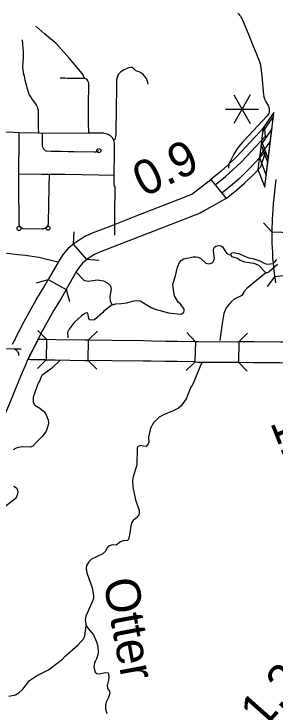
# Model space of a CAD drawing. Extents: x -19 to 366, y -4 to 359.
# Drawn here: x 147.018 to 147.621, y 185.132 to 186.744 of the extents above; entities that cross this region are included whole.
import ezdxf

# ---------------------------------------------------------------- set-up
doc = ezdxf.new("R2010")
doc.units = 0
for name, color, linetype in [('Level 10', 7, 'Continuous'), ('Level 19', 7, 'Continuous'), ('Level 31', 7, 'Continuous'), ('Level 33', 7, 'Continuous'), ('Level 35', 7, 'Continuous'), ('Level 37', 7, 'Continuous'), ('Level 39', 7, 'Continuous'), ('Level 42', 7, 'Continuous'), ('Level 48', 7, 'Continuous'), ('Level 60', 7, 'Continuous')]:
    doc.layers.add(name, color=color, linetype=linetype)

msp = doc.modelspace()

# ---------------------------------------------------------------- linework, layer by layer
at = {"layer": 'Level 10'}
for p, q in [((147.5989, 186.4617), (147.597, 186.4832)), ((147.5881, 186.3907), (147.5999, 186.4268)), ((147.1865, 186.1768), (147.1555, 186.2126)), ((147.0974, 186.1307), (147.1385, 186.1073)), ((147.0933, 185.9926), (147.0928, 185.9452)), ((147.1898, 185.9439), (147.1904, 185.9912)), ((147.4371, 185.9877), (147.4361, 185.9403)), ((147.5373, 185.987), (147.5366, 185.9396)), ((147.3167, 185.9423), (147.3168, 185.9423))]:
    msp.add_line(p, q, dxfattribs=at)
for points in [[(147.597, 186.4832), (147.5318, 186.4138), (147.512, 186.3946), (147.4965, 186.3808), (147.4727, 186.3617)], [(147.4828, 186.3491), (147.5069, 186.3685), (147.523, 186.3828), (147.5433, 186.4025), (147.5989, 186.4617)], [(147.5999, 186.4268), (147.5608, 186.3852), (147.5397, 186.3647), (147.5228, 186.3497), (147.4982, 186.3299)], [(147.5082, 186.3174), (147.5332, 186.3374), (147.5507, 186.3529), (147.5723, 186.3739), (147.5881, 186.3907)], [(147.2425, 186.2548), (147.3002, 186.2774), (147.3996, 186.3158), (147.4288, 186.3274), (147.4727, 186.3617), (147.5082, 186.3174)], [(147.5082, 186.3174), (147.4562, 186.2881), (147.4479, 186.284), (147.4168, 186.2717), (147.3174, 186.2332), (147.2597, 186.2107)], [(147.1555, 186.2126), (147.1595, 186.216), (147.1729, 186.2248), (147.182, 186.2304), (147.1946, 186.236), (147.1995, 186.2382), (147.2425, 186.2548)], [(147.1555, 186.2126), (147.154, 186.2113), (147.1428, 186.2016), (147.1319, 186.1889), (147.1223, 186.1745), (147.0974, 186.1307)], [(147.2597, 186.2107), (147.218, 186.1946), (147.2141, 186.1928), (147.2041, 186.1884), (147.1982, 186.1848), (147.188, 186.1781), (147.1865, 186.1768)], [(147.1865, 186.1768), (147.185, 186.1755), (147.1765, 186.1681), (147.1697, 186.1602), (147.1625, 186.1496), (147.1385, 186.1073)], [(147.0234, 185.9982), (147.0417, 186.0339), (147.0691, 186.0841), (147.0862, 186.1111), (147.0974, 186.1307)], [(147.1385, 186.1073), (147.1269, 186.0868), (147.1099, 186.06), (147.0836, 186.0118), (147.0655, 185.9766)], [(147.0144, 185.9812), (147.0182, 185.9882), (147.0197, 185.991), (147.0234, 185.9982)], [(147.0569, 185.959), (147.0747, 185.9928), (147.0933, 185.9926)], [(147.0933, 185.9926), (147.1137, 185.9924), (147.1824, 185.9913), (147.1904, 185.9912)], [(147.1904, 185.9912), (147.245, 185.9906), (147.3175, 185.9896)], [(147.0655, 185.9766), (147.0618, 185.9694), (147.06, 185.9658), (147.0556, 185.9581)], [(147.3175, 185.9896), (147.3359, 185.9893), (147.3685, 185.9887), (147.3959, 185.9885), (147.4371, 185.9877)], [(147.4371, 185.9877), (147.4435, 185.9875), (147.5349, 185.987), (147.5373, 185.987)], [(147.6722, 185.9383), (147.6546, 185.9858), (147.6338, 185.9861), (147.5718, 185.9865), (147.5373, 185.987)], [(147.0556, 185.9581), (147.0539, 185.9548), (147.0496, 185.9455)], [(147.0568, 185.9456), (147.0509, 185.9457), (147.0569, 185.959)], [(147.0496, 185.9455), (147.0437, 185.9318), (147.0374, 185.916), (147.0279, 185.8937), (147.008, 185.8446), (146.9926, 185.808), (146.9875, 185.7963), (146.9854, 185.7919), (146.9823, 185.7861), (146.9382, 185.7101)], [(147.0926, 185.9452), (147.0569, 185.9456)], [(147.0928, 185.9452), (147.1131, 185.945), (147.1818, 185.944), (147.1898, 185.9439)], [(147.3168, 185.9423), (147.2444, 185.9433), (147.1898, 185.9439)], [(147.4361, 185.9403), (147.3952, 185.9411), (147.3678, 185.9414), (147.3351, 185.942), (147.3167, 185.9423)], [(147.4361, 185.9403), (147.4429, 185.9402), (147.5344, 185.9397), (147.5366, 185.9396)], [(147.5366, 185.9396), (147.5713, 185.9391), (147.6333, 185.9388), (147.6683, 185.9382), (147.6722, 185.9383)]]:
    msp.add_lwpolyline(points, dxfattribs=at)
at = {"layer": 'Level 19'}
msp.add_lwpolyline([(147.6233, 186.3616), (147.6169, 186.3054), (147.616, 186.2923), (147.615, 186.2802), (147.6145, 186.2704), (147.6139, 186.2413), (147.6136, 186.2337), (147.6139, 186.2233), (147.614, 186.2151), (147.6144, 186.2031), (147.6149, 186.1945), (147.6154, 186.1871), (147.6156, 186.1788), (147.6167, 186.1695), (147.6183, 186.1508), (147.6211, 186.1289), (147.622, 186.1233)], dxfattribs=at)
at = {"layer": 'Level 31'}
for points in [[(147.1815, 186.5947), (147.1754, 186.6058), (147.1465, 186.6405), (147.1157, 186.6753), (147.0895, 186.6969), (147.0685, 186.7153)], [(147.0374, 186.6837), (147.0381, 186.6735), (147.0385, 186.6659), (147.0392, 186.6568), (147.0396, 186.6466), (147.0392, 186.6396), (147.0384, 186.6331), (147.0378, 186.6203), (147.0382, 186.6149), (147.0394, 186.6074), (147.04, 186.605), (147.0414, 186.6003), (147.0435, 186.5915), (147.0485, 186.5715), (147.0508, 186.5637), (147.0525, 186.5591), (147.0542, 186.5557), (147.0569, 186.5512), (147.0604, 186.5462), (147.0658, 186.539), (147.0702, 186.5323), (147.0718, 186.5293), (147.0728, 186.5263), (147.0736, 186.5214), (147.0741, 186.5143), (147.0742, 186.5082), (147.0738, 186.4894), (147.0738, 186.4789), (147.0744, 186.4703)], [(147.1913, 186.4683), (147.1903, 186.494), (147.19, 186.5373), (147.1908, 186.5763), (147.1908, 186.583), (147.1903, 186.5862), (147.189, 186.5892), (147.1869, 186.5917), (147.1843, 186.5936), (147.1815, 186.5947), (147.1413, 186.5949), (147.1352, 186.5951), (147.125, 186.5957)]]:
    msp.add_lwpolyline(points, dxfattribs=at)
at = {"layer": 'Level 33'}
for points in [[(147.535, 186.7452), (147.5372, 186.743), (147.5393, 186.7406), (147.5412, 186.7381), (147.543, 186.7354), (147.5444, 186.7328), (147.5457, 186.73), (147.5603, 186.6944), (147.5705, 186.669), (147.5773, 186.653), (147.5817, 186.6432), (147.5847, 186.6353), (147.5873, 186.6258), (147.5904, 186.5998), (147.5944, 186.5572), (147.5949, 186.5541), (147.5955, 186.5511), (147.5965, 186.5481), (147.5976, 186.5452), (147.599, 186.5424), (147.6057, 186.5304), (147.6067, 186.5279), (147.6075, 186.5255), (147.6078, 186.5242), (147.6079, 186.5222), (147.6079, 186.5192), (147.6075, 186.5166), (147.6067, 186.5141), (147.6051, 186.5113), (147.6024, 186.5079), (147.5604, 186.4628), (147.547, 186.4487), (147.5419, 186.4431), (147.5376, 186.4379), (147.5347, 186.4341), (147.5259, 186.4197), (147.5227, 186.4137), (147.5176, 186.4033), (147.5147, 186.3962), (147.5141, 186.3942), (147.5137, 186.3922), (147.5136, 186.3902), (147.5136, 186.3882), (147.5137, 186.3875)], [(147.3281, 186.5818), (147.3266, 186.5888), (147.324, 186.5943), (147.3206, 186.5994), (147.3162, 186.6041), (147.3124, 186.6072), (147.307, 186.6097), (147.3016, 186.6113), (147.299, 186.613), (147.2943, 186.6178), (147.2918, 186.6197), (147.2877, 186.62), (147.2829, 186.6189), (147.273, 186.6148), (147.2648, 186.6096), (147.2591, 186.6035), (147.2561, 186.5972), (147.2549, 186.5914), (147.2546, 186.5747), (147.2544, 186.5236), (147.2533, 186.4709), (147.2533, 186.4668), (147.2529, 186.46), (147.2514, 186.4541), (147.2489, 186.4513)], [(147.0292, 186.4695), (147.0178, 186.4702), (146.9771, 186.4715)], [(147.0292, 186.4695), (147.0292, 186.4292), (147.0288, 186.4006), (147.0289, 186.3738)], [(147.0744, 186.4703), (147.0746, 186.4684), (147.0292, 186.4695)], [(147.0833, 186.4677), (147.075, 186.4684), (147.0746, 186.4684)], [(147.0833, 186.4677), (147.0829, 186.4603), (147.0831, 186.4428), (147.0834, 186.4384), (147.0838, 186.4367), (147.0844, 186.435), (147.0853, 186.4335), (147.0863, 186.4321), (147.0875, 186.4308), (147.0888, 186.4297), (147.0903, 186.4288), (147.0919, 186.428), (147.0935, 186.4275), (147.104, 186.4268), (147.126, 186.4266), (147.1444, 186.4261), (147.1567, 186.4262), (147.2035, 186.4254), (147.2054, 186.4254), (147.2074, 186.4256), (147.2093, 186.4261), (147.214, 186.4281)], [(147.1913, 186.4683), (147.0833, 186.4677)], [(147.2453, 186.4579), (147.2422, 186.4614), (147.2403, 186.4627), (147.2383, 186.464), (147.2354, 186.4654), (147.233, 186.4663), (147.2304, 186.4671), (147.2269, 186.4679), (147.2251, 186.4682), (147.222, 186.4683), (147.1913, 186.4683)], [(147.2497, 186.3711), (147.2505, 186.426), (147.2501, 186.4452), (147.2498, 186.4482), (147.2489, 186.4513), (147.2464, 186.4566), (147.2453, 186.4579)], [(147.0289, 186.3738), (147.0287, 186.3474), (147.0293, 186.2588), (147.0296, 186.258), (147.0299, 186.2569), (147.0304, 186.2559), (147.031, 186.2549), (147.0316, 186.2539), (147.0323, 186.2531), (147.0331, 186.2522), (147.0339, 186.2514), (147.0348, 186.2507), (147.0357, 186.2501), (147.0367, 186.2495), (147.0377, 186.249), (147.0388, 186.2486), (147.0836, 186.248), (147.0846, 186.248), (147.0857, 186.248), (147.0869, 186.2482), (147.088, 186.2484), (147.089, 186.2488), (147.0901, 186.2492), (147.0911, 186.2497), (147.0921, 186.2503), (147.093, 186.251), (147.0939, 186.2517), (147.0946, 186.2525), (147.0954, 186.2534), (147.096, 186.2544), (147.0966, 186.2554), (147.097, 186.2564), (147.0974, 186.2575), (147.0977, 186.2585), (147.0979, 186.2597), (147.0981, 186.2608), (147.0996, 186.3448), (147.1002, 186.3728)], [(147.1002, 186.3728), (147.0823, 186.3733), (147.0289, 186.3738)], [(147.2497, 186.3711), (147.2135, 186.3713), (147.1365, 186.3728), (147.1002, 186.3728)], [(147.2514, 186.2826), (147.252, 186.3439), (147.2517, 186.3449), (147.2506, 186.3465), (147.2502, 186.3473), (147.2499, 186.3482), (147.2497, 186.3711)], [(147.2511, 186.2328), (147.2514, 186.2826)], [(147.0191, 185.9702), (146.9882, 185.9709), (146.9578, 185.971), (146.8841, 185.9731), (146.8529, 185.9745), (146.8378, 185.9745), (146.8142, 185.9738), (146.7989, 185.9742), (146.7692, 185.9738), (146.7515, 185.9744)], [(147.0191, 185.9702), (147.0224, 185.9682), (147.0243, 185.9666), (147.0262, 185.9647), (147.0273, 185.9631), (147.0282, 185.9609), (147.0283, 185.9588), (147.0282, 185.9556)], [(147.035, 185.9696), (147.0191, 185.9702)]]:
    msp.add_lwpolyline(points, dxfattribs=at)
for centre in [(147.214, 186.4281), (147.0299, 186.2485), (147.0967, 186.2491)]:
    msp.add_circle(centre, 0.00473, dxfattribs=at)
at = {"layer": 'Level 35'}
for points in [[(147.278, 186.0767), (147.296, 186.0815), (147.304, 186.0823), (147.3099, 186.0814), (147.3352, 186.0661), (147.3445, 186.0624), (147.3752, 186.0538), (147.4026, 186.0507), (147.4056, 186.0516), (147.4103, 186.0555), (147.4115, 186.0581), (147.4109, 186.0619), (147.408, 186.0672), (147.4031, 186.0735), (147.397, 186.0787), (147.3887, 186.0933), (147.3864, 186.1057), (147.3854, 186.1201), (147.3912, 186.1391), (147.3959, 186.1594), (147.4004, 186.1701), (147.4045, 186.1748), (147.4108, 186.1783), (147.4322, 186.1831), (147.4381, 186.1833), (147.443, 186.1824), (147.4489, 186.1796), (147.4613, 186.1684), (147.4689, 186.167), (147.4757, 186.1691), (147.4781, 186.1714), (147.481, 186.1793), (147.479, 186.1959), (147.4793, 186.2006), (147.4814, 186.2054), (147.4841, 186.2076), (147.4905, 186.2094), (147.496, 186.2085), (147.4994, 186.2062), (147.5092, 186.1914), (147.5143, 186.1882), (147.5191, 186.1879), (147.5202, 186.192), (147.5243, 186.1932), (147.5378, 186.1908), (147.5506, 186.1846), (147.5603, 186.181), (147.5698, 186.179), (147.5863, 186.1741), (147.5977, 186.1675), (147.6026, 186.1664), (147.6167, 186.1676), (147.621, 186.1712), (147.6255, 186.1767)], [(146.9849, 186.1938), (147.0203, 186.1892), (147.044, 186.1872), (147.0753, 186.1824), (147.116, 186.1723), (147.1182, 186.1712)], [(147.5191, 186.1879), (147.5206, 186.1841), (147.5341, 186.1798), (147.5409, 186.1756), (147.5508, 186.1711), (147.5725, 186.1687), (147.5827, 186.1638), (147.6001, 186.1464)], [(147.6268, 186.165), (147.6075, 186.1482), (147.6031, 186.1461), (147.6001, 186.1464), (147.5566, 186.1104), (147.5498, 186.1031), (147.5441, 186.094), (147.5269, 186.0852), (147.5199, 186.0791), (147.508, 186.065), (147.5029, 186.0522), (147.4983, 186.0245)], [(147.1626, 186.1466), (147.1795, 186.1295), (147.1818, 186.1281), (147.1896, 186.1265), (147.2108, 186.1298), (147.2252, 186.1278), (147.2351, 186.1225), (147.2412, 186.1157), (147.2424, 186.1083), (147.2392, 186.0912), (147.2406, 186.0804), (147.2446, 186.0726), (147.2537, 186.0747), (147.2668, 186.0752), (147.278, 186.0767)], [(147.2446, 186.0726), (147.2259, 186.0577), (147.2237, 186.0543), (147.2038, 186.0377), (147.1985, 186.0365), (147.1937, 186.0378), (147.1911, 186.0407), (147.1884, 186.0532), (147.1855, 186.0537), (147.1815, 186.0522), (147.1742, 186.0469), (147.1575, 186.0318), (147.1453, 186.0164), (147.1421, 186.0082), (147.1426, 185.996)], [(147.4983, 186.0245), (147.4936, 185.9902)], [(147.1241, 185.9439), (147.1045, 185.9254), (147.0827, 185.9092), (147.0803, 185.9046), (147.0782, 185.8978), (147.0743, 185.8911)], [(147.4526, 185.9382), (147.4503, 185.9364), (147.4377, 185.9041), (147.4304, 185.8877), (147.427, 185.8822)], [(147.0743, 185.8911), (147.0626, 185.8595), (147.0622, 185.8477), (147.0664, 185.8405), (147.0782, 185.8335), (147.0862, 185.827), (147.091, 185.8212), (147.0969, 185.8067), (147.0978, 185.7993), (147.0963, 185.7919), (147.0924, 185.7803), (147.0843, 185.7689), (147.0682, 185.7526), (147.0614, 185.7461), (147.0557, 185.744), (147.0376, 185.7447), (147.0283, 185.7432), (147.0228, 185.7413), (147.0162, 185.7373)], [(147.427, 185.8822), (147.4159, 185.8549), (147.4033, 185.8382), (147.3978, 185.8338), (147.3858, 185.8273), (147.3638, 185.8187), (147.3536, 185.8126), (147.3404, 185.8001), (147.3338, 185.7877), (147.3291, 185.767), (147.3295, 185.7552), (147.3282, 185.7511), (147.3236, 185.7452), (147.3175, 185.7457), (147.3105, 185.7478), (147.3033, 185.7442), (147.3024, 185.7417), (147.3019, 185.7028), (147.2936, 185.6756), (147.2921, 185.6661), (147.2926, 185.6511), (147.2987, 185.6219), (147.3071, 185.5976), (147.3075, 185.5925), (147.3062, 185.5873), (147.3017, 185.5814), (147.2933, 185.5748), (147.2903, 185.5702), (147.2877, 185.5622), (147.286, 185.5455), (147.283, 185.5303), (147.2807, 185.5282), (147.2707, 185.5276), (147.2644, 185.525), (147.2544, 185.5175), (147.2458, 185.5183), (147.2362, 185.5152), (147.233, 185.5112), (147.229, 185.5031), (147.2235, 185.4973), (147.1968, 185.4853), (147.1907, 185.4792), (147.186, 185.4707), (147.1849, 185.4637), (147.1862, 185.4536), (147.1987, 185.4189), (147.2019, 185.4012), (147.2016, 185.3948), (147.1988, 185.3864), (147.1842, 185.3535), (147.1825, 185.3442), (147.1852, 185.3317), (147.1923, 185.3211), (147.2016, 185.3108), (147.2087, 185.2947), (147.2112, 185.2866), (147.2127, 185.2752), (147.2122, 185.2676), (147.209, 185.2552), (147.2067, 185.2509)], [(147.0174, 185.6535), (147.024, 185.6497), (147.0265, 185.6448), (147.0271, 185.6391), (147.0247, 185.6309), (147.0211, 185.6245), (146.9959, 185.6051)], [(147.0063, 185.1689), (147.0219, 185.1718), (147.0293, 185.177), (147.0382, 185.185), (147.0537, 185.2049), (147.0704, 185.2156), (147.0976, 185.2301), (147.1302, 185.2543), (147.1367, 185.2611), (147.166, 185.2872), (147.1794, 185.3022), (147.1815, 185.3083), (147.1852, 185.3317)], [(147.2067, 185.2509), (147.2044, 185.2465), (147.2026, 185.2357), (147.2058, 185.2247), (147.2096, 185.2216), (147.2151, 185.2203), (147.2299, 185.2239), (147.2356, 185.2228), (147.237, 185.2141), (147.2364, 185.2061), (147.2334, 185.1938), (147.234, 185.1871), (147.2384, 185.1809), (147.2392, 185.1761), (147.2363, 185.1662), (147.2314, 185.1554), (147.2294, 185.1482), (147.2296, 185.1389), (147.2328, 185.129)]]:
    msp.add_lwpolyline(points, dxfattribs=at)
at = {"layer": 'Level 37'}
for points in [[(147.1555, 186.2126), (147.1575, 186.2409)], [(147.2148, 186.1748), (147.1865, 186.1768)], [(147.07, 186.1231), (147.0974, 186.1307)], [(147.1385, 186.1073), (147.1461, 186.0799)], [(147.0734, 186.0129), (147.0933, 185.9926)], [(147.1904, 185.9912), (147.2107, 186.0111)], [(147.4172, 186.008), (147.437, 185.9877)], [(147.5372, 185.987), (147.5575, 186.0069)], [(147.0928, 185.9452), (147.0725, 185.9254)], [(147.2097, 185.9236), (147.1898, 185.9439)], [(147.4363, 185.9403), (147.4159, 185.9205)], [(147.5566, 185.9193), (147.5367, 185.9396)]]:
    msp.add_lwpolyline(points, dxfattribs=at)
at = {"layer": 'Level 39'}
for p, q in [((147.6139, 186.2404), (147.5944, 186.2611)), ((147.6139, 186.2404), (147.6707, 186.2387)), ((147.6201, 186.1369), (147.6026, 186.1145)), ((147.6765, 186.1439), (147.6201, 186.1369))]:
    msp.add_line(p, q, dxfattribs=at)
at = {"layer": 'Level 42'}
for p, q in [((147.6176, 186.5074), (147.5925, 186.4716)), ((147.6187, 186.5162), (147.5936, 186.4804)), ((147.6109, 186.4538), (147.6176, 186.5074)), ((147.612, 186.4627), (147.6187, 186.5162)), ((147.614, 186.4783), (147.5889, 186.4425)), ((147.5936, 186.4804), (147.5898, 186.45)), ((147.6073, 186.4247), (147.614, 186.4783)), ((147.5925, 186.4716), (147.5887, 186.4411)), ((147.6053, 186.4091), (147.612, 186.4627)), ((147.5889, 186.4425), (147.5851, 186.412)), ((147.6106, 186.451), (147.5855, 186.4152)), ((147.5898, 186.45), (147.6053, 186.4091)), ((147.6039, 186.3974), (147.6106, 186.451)), ((147.6042, 186.4002), (147.6109, 186.4538)), ((147.5887, 186.4411), (147.6042, 186.4002)), ((147.5855, 186.4152), (147.5817, 186.3847)), ((147.5851, 186.412), (147.6006, 186.3711)), ((147.6006, 186.3711), (147.6073, 186.4247)), ((147.5972, 186.3438), (147.6039, 186.3974)), ((147.5817, 186.3847), (147.5972, 186.3438))]:
    msp.add_line(p, q, dxfattribs=at)
at = {"layer": 'Level 48'}
for p, q in [((147.5637, 186.5566), (147.5258, 186.491)), ((147.5258, 186.5566), (147.5637, 186.491)), ((147.5069, 186.5238), (147.5827, 186.5238))]:
    msp.add_line(p, q, dxfattribs=at)
at = {"layer": 'Level 60'}
for points in [[(154.1159, 1.8709), (153.9063, 10.4874), (153.696, 19.1041), (153.485, 27.7209), (153.2733, 36.3378), (153.0608, 44.9549), (152.8476, 53.5721), (152.6337, 62.1894), (152.419, 70.8069), (152.2036, 79.4245), (151.9875, 88.0422), (151.7707, 96.6601), (151.5531, 105.2782), (151.3348, 113.8963), (151.1158, 122.5147), (150.8961, 131.1331), (150.6757, 139.7517), (150.4545, 148.3704), (150.2326, 156.9893), (150.0101, 165.6083), (149.7867, 174.2275), (149.5627, 182.8468), (149.338, 191.4662), (149.1125, 200.0858), (148.8864, 208.7055), (148.6595, 217.3254), (148.4319, 225.9454), (148.2037, 234.5655), (147.9747, 243.1858), (147.745, 251.8063), (147.5146, 260.4269), (147.2835, 269.0476), (147.0517, 277.6685), (146.8191, 286.2895), (146.5859, 294.9106), (146.352, 303.5319), (146.1174, 312.1534), (145.8821, 320.775), (145.6461, 329.3967), (145.4094, 338.0186), (145.172, 346.6406)], [(0, 180.8999), (7.1228, 180.9044), (14.2457, 180.9176), (21.3685, 180.9397), (28.4912, 180.9706), (35.614, 181.0103), (42.7366, 181.0589), (49.8592, 181.1163), (56.9818, 181.1825), (64.1042, 181.2575), (71.2266, 181.3414), (78.3488, 181.4341), (85.4709, 181.5357), (92.5929, 181.646), (99.7147, 181.7652), (106.8364, 181.8933), (113.9579, 182.0301), (121.0793, 182.1758), (128.2005, 182.3303), (135.3214, 182.4936), (142.4422, 182.6658), (149.5627, 182.8468), (156.683, 183.0366), (163.8031, 183.2352), (170.9229, 183.4427), (178.0425, 183.659), (185.1617, 183.8841), (192.2807, 184.1181), (199.3994, 184.3608), (206.5178, 184.6124), (213.6359, 184.8728), (220.7537, 185.1421), (227.8711, 185.4201), (234.9881, 185.707), (242.1048, 186.0027), (249.2212, 186.3073), (256.3371, 186.6206), (263.4526, 186.9428), (270.5678, 187.2738), (277.6825, 187.6136), (284.7968, 187.9622), (291.9107, 188.3197), (299.0241, 188.6859), (306.1371, 189.061), (313.2495, 189.4449), (320.3615, 189.8377), (327.4731, 190.2392), (334.5841, 190.6495), (341.6946, 191.0687)]]:
    msp.add_spline(points, degree=3, dxfattribs=at)

# ---------------------------------------------------------------- texts
at = {"layer": 'Level 35'}
msp.add_text('Otter', height=0.08, rotation=280.6611, dxfattribs=at).set_placement((147.2239, 185.4349))
at = {"layer": 'Level 48'}
for s, rotation, p in [('0.9', 26.291, (147.3183, 186.3197)), ('1.2', 291.6695, (147.6092, 185.8003)), ('1.2', 48.3992, (147.5933, 185.0893))]:
    msp.add_text(s, height=0.08, rotation=rotation, dxfattribs=at).set_placement(p)

doc.saveas('drawing.dxf')
